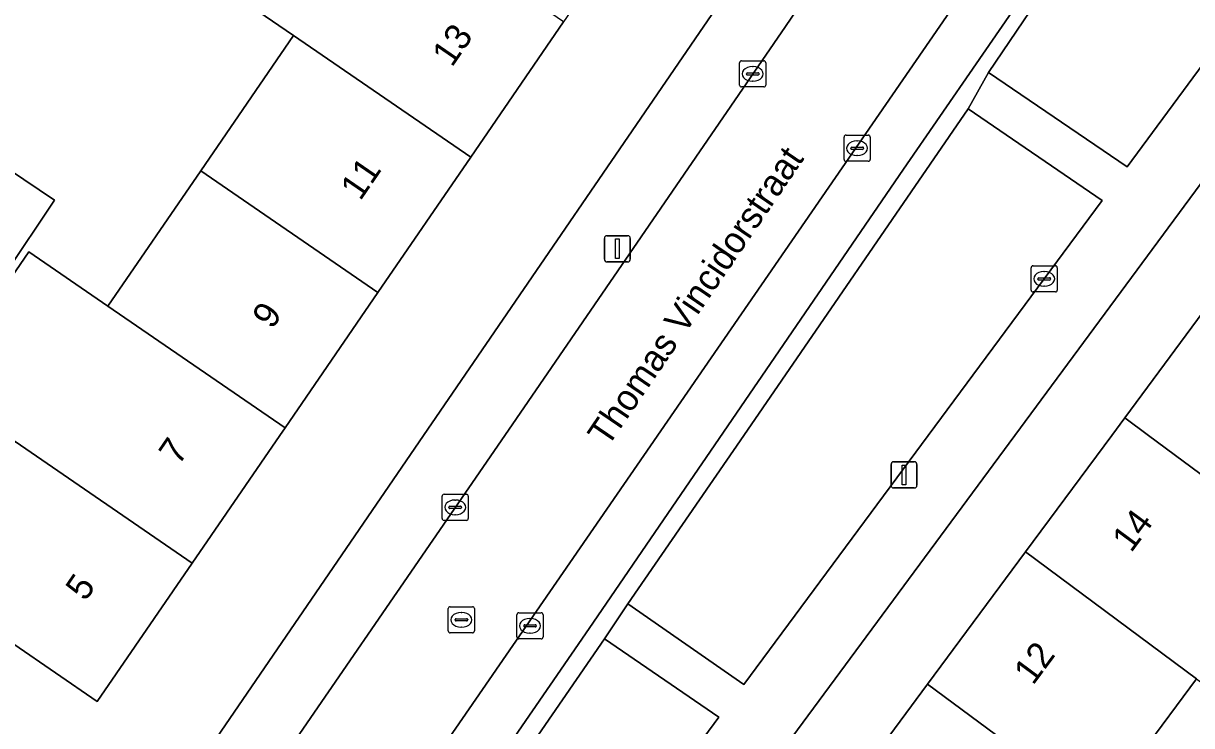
# Model space of a CAD drawing. Extents: x 160023 to 161302, y 384750 to 385707.
# Drawn here: x 160236.91 to 160281.58, y 385238.91 to 385265.74 of the extents above; entities that cross this region are included whole.
import ezdxf

# ---------------------------------------------------------------- set-up
doc = ezdxf.new("R2010")
doc.units = 0
for name, color, linetype in [('IMGEO_Erf', 7, 'Continuous'), ('IMGEO_Groenvoorziening', 7, 'Continuous'), ('IMGEO_Kolk', 7, 'Continuous'), ('IMGEO_Lichtmast', 7, 'Continuous'), ('IMGEO_Openbare_ruimte_label', 7, 'Continuous'), ('IMGEO_Pand', 7, 'Continuous'), ('IMGEO_Pand_nummerreeks', 7, 'Continuous'), ('IMGEO_Parkeervlak_open', 7, 'Continuous'), ('IMGEO_Rijbaan_lokaal_open', 7, 'Continuous'), ('IMGEO_Rioolput', 7, 'Continuous'), ('IMGEO_Voetpad_open', 7, 'Continuous')]:
    doc.layers.add(name, color=color, linetype=linetype)

msp = doc.modelspace()

# ---------------------------------------------------------------- linework, layer by layer
at = {"layer": 'IMGEO_Erf'}
for points in [[(160227.053, 385213.278), (160252.215, 385250), (160275.542, 385284.043), (160273.047, 385285.762), (160271.852, 385286.599), (160268.217, 385281.306), (160264.667, 385276.136), (160261.117, 385270.967), (160257.567, 385265.798), (160254.017, 385260.628), (160250.467, 385255.458), (160246.918, 385250.289), (160246.719, 385250), (160243.368, 385245.119), (160239.734, 385239.828), (160234.941, 385243.119)], [(160233.569, 385251.847), (160237.12, 385257.017), (160240.147, 385254.938), (160243.697, 385260.107), (160247.247, 385265.277), (160244.799, 385266.958), (160248.349, 385272.128)], [(160290.83, 385271.674), (160274.818, 385250), (160238.783, 385201.222)], [(160267.737, 385235.429), (160271.488, 385240.493), (160275.233, 385245.549), (160278.531, 385250), (160279.03, 385250.674), (160282.679, 385255.599)], [(160281.774, 385240.7), (160279.698, 385237.897)]]:
    msp.add_lwpolyline(points, dxfattribs=at)
msp.add_lwpolyline([(160238.103, 385258.985), (160236.224, 385256.188), (160230.893, 385259.769), (160232.772, 385262.566)], close=True, dxfattribs=at)
at = {"layer": 'IMGEO_Groenvoorziening'}
for points in [[(160289.023, 385273.689), (160283.54, 385277.81), (160283.378, 385277.932), (160276.737, 385268.187), (160273.814, 385263.87), (160279.114, 385260.255)], [(160264.465, 385240.48), (160271.515, 385250), (160278.16, 385258.972), (160273.04, 385262.479), (160264.456, 385250), (160260.026, 385243.56)], [(160248.942, 385219.512), (160263.501, 385239.237), (160259.132, 385242.227), (160245.244, 385222.066)]]:
    msp.add_lwpolyline(points, close=True, dxfattribs=at)
at = {"layer": 'IMGEO_Kolk'}
for p, q in [((160264.301, 385263.386), (160264.301, 385264.238)), ((160264.376, 385264.312), (160265.228, 385264.312)), ((160264.789, 385264.092), (160264.814, 385264.092)), ((160265.302, 385264.238), (160265.302, 385263.386)), ((160264.56, 385263.806), (160264.56, 385263.818)), ((160264.998, 385263.769), (160264.6, 385263.769)), ((160264.603, 385263.855), (160265.001, 385263.855)), ((160265.044, 385263.818), (160265.044, 385263.806)), ((160265.228, 385263.312), (160264.376, 385263.312)), ((160264.812, 385263.532), (160264.787, 385263.532)), ((160268.293, 385260.546), (160268.293, 385261.398)), ((160268.368, 385261.472), (160269.22, 385261.472)), ((160269.294, 385261.398), (160269.294, 385260.546)), ((160268.552, 385260.966), (160268.552, 385260.978)), ((160268.99, 385260.929), (160268.592, 385260.929)), ((160268.595, 385261.015), (160268.993, 385261.015)), ((160268.781, 385261.252), (160268.806, 385261.252)), ((160269.036, 385260.978), (160269.036, 385260.966)), ((160269.22, 385260.472), (160268.368, 385260.472)), ((160268.804, 385260.692), (160268.779, 385260.692)), ((160275.52, 385256.48), (160276.372, 385256.48)), ((160275.445, 385255.554), (160275.445, 385256.406)), ((160275.704, 385255.974), (160275.704, 385255.986)), ((160275.747, 385256.023), (160276.145, 385256.023)), ((160275.933, 385256.26), (160275.958, 385256.26)), ((160276.188, 385255.986), (160276.188, 385255.974)), ((160276.446, 385256.406), (160276.446, 385255.554)), ((160276.142, 385255.937), (160275.744, 385255.937)), ((160275.956, 385255.7), (160275.931, 385255.7)), ((160276.372, 385255.48), (160275.52, 385255.48)), ((160252.924, 385246.824), (160252.924, 385247.676)), ((160252.999, 385247.75), (160253.851, 385247.75)), ((160253.412, 385247.53), (160253.437, 385247.53)), ((160253.925, 385247.676), (160253.925, 385246.824)), ((160253.183, 385247.244), (160253.183, 385247.256)), ((160253.621, 385247.207), (160253.223, 385247.207)), ((160253.226, 385247.293), (160253.624, 385247.293)), ((160253.667, 385247.256), (160253.667, 385247.244)), ((160253.851, 385246.75), (160252.999, 385246.75)), ((160253.435, 385246.97), (160253.41, 385246.97)), ((160255.785, 385242.298), (160255.785, 385243.15)), ((160255.86, 385243.224), (160256.712, 385243.224)), ((160256.786, 385243.15), (160256.786, 385242.298)), ((160256.044, 385242.718), (160256.044, 385242.73)), ((160256.482, 385242.681), (160256.084, 385242.681)), ((160256.087, 385242.767), (160256.485, 385242.767)), ((160256.273, 385243.004), (160256.298, 385243.004)), ((160256.528, 385242.73), (160256.528, 385242.718)), ((160256.712, 385242.224), (160255.86, 385242.224)), ((160256.296, 385242.444), (160256.271, 385242.444))]:
    msp.add_line(p, q, dxfattribs=at)
for points in [[(160264.301, 385263.386), (160264.301, 385264.238)], [(160264.376, 385264.312), (160265.228, 385264.312)], [(160265.302, 385264.238), (160265.302, 385263.386)], [(160265.228, 385263.312), (160264.376, 385263.312)], [(160268.293, 385260.546), (160268.293, 385261.398)], [(160268.368, 385261.472), (160269.22, 385261.472)], [(160269.294, 385261.398), (160269.294, 385260.546)], [(160269.22, 385260.472), (160268.368, 385260.472)], [(160275.52, 385256.48), (160276.372, 385256.48)], [(160275.445, 385255.554), (160275.445, 385256.406)], [(160276.446, 385256.406), (160276.446, 385255.554)], [(160276.372, 385255.48), (160275.52, 385255.48)], [(160252.924, 385246.824), (160252.924, 385247.676)], [(160252.999, 385247.75), (160253.851, 385247.75)], [(160253.925, 385247.676), (160253.925, 385246.824)], [(160253.851, 385246.75), (160252.999, 385246.75)], [(160255.785, 385242.298), (160255.785, 385243.15)], [(160255.86, 385243.224), (160256.712, 385243.224)], [(160256.786, 385243.15), (160256.786, 385242.298)], [(160256.712, 385242.224), (160255.86, 385242.224)]]:
    msp.add_lwpolyline(points, dxfattribs=at)
for centre, radius, start, end in [((160264.378, 385264.236), 0.0765, 91.552, 178.448), ((160264.378, 385264.236), 0.0765, 91.552, 178.448), ((160265.226, 385264.236), 0.0765, 1.552, 88.448), ((160265.226, 385264.236), 0.0765, 1.552, 88.448), ((160264.6, 385263.815), 0.0403, 85.8775, 175.7526), ((160264.597, 385263.805), 0.0366, 178.938, 274.7102), ((160265.001, 385263.812), 0.043, 264.8664, 352.4533), ((160265.005, 385263.817), 0.0386, 1.7309, 96.639), ((160264.378, 385263.388), 0.0765, 181.552, 268.448), ((160264.378, 385263.388), 0.0765, 181.552, 268.448), ((160265.226, 385263.388), 0.0765, 271.552, 358.448), ((160265.226, 385263.388), 0.0765, 271.552, 358.448), ((160268.37, 385261.396), 0.0765, 91.552, 178.448), ((160268.37, 385261.396), 0.0765, 91.552, 178.448), ((160269.218, 385261.396), 0.0765, 1.552, 88.448), ((160269.218, 385261.396), 0.0765, 1.552, 88.448), ((160268.592, 385260.975), 0.0403, 85.8775, 175.7526), ((160268.589, 385260.965), 0.0366, 178.938, 274.7102), ((160268.993, 385260.972), 0.043, 264.8664, 352.4533), ((160268.997, 385260.977), 0.0386, 1.7309, 96.639), ((160268.37, 385260.548), 0.0765, 181.552, 268.448), ((160268.37, 385260.548), 0.0765, 181.552, 268.448), ((160269.218, 385260.548), 0.0765, 271.552, 358.448), ((160269.218, 385260.548), 0.0765, 271.552, 358.448), ((160275.522, 385256.404), 0.0765, 91.552, 178.448), ((160275.522, 385256.404), 0.0765, 91.552, 178.448), ((160276.37, 385256.404), 0.0765, 1.552, 88.448), ((160276.37, 385256.404), 0.0765, 1.552, 88.448), ((160275.744, 385255.983), 0.0403, 85.8775, 175.7526), ((160276.149, 385255.985), 0.0386, 1.7309, 96.639), ((160275.522, 385255.556), 0.0765, 181.552, 268.448), ((160275.522, 385255.556), 0.0765, 181.552, 268.448), ((160275.741, 385255.973), 0.0366, 178.938, 274.7102), ((160276.145, 385255.98), 0.043, 264.8664, 352.4533), ((160276.37, 385255.556), 0.0765, 271.552, 358.448), ((160276.37, 385255.556), 0.0765, 271.552, 358.448), ((160253.001, 385247.674), 0.0765, 91.552, 178.448), ((160253.001, 385247.674), 0.0765, 91.552, 178.448), ((160253.849, 385247.674), 0.0765, 1.552, 88.448), ((160253.849, 385247.674), 0.0765, 1.552, 88.448), ((160253.223, 385247.253), 0.0403, 85.8775, 175.7526), ((160253.22, 385247.243), 0.0366, 178.938, 274.7102), ((160253.624, 385247.25), 0.043, 264.8664, 352.4533), ((160253.628, 385247.255), 0.0386, 1.7309, 96.639), ((160253.001, 385246.826), 0.0765, 181.552, 268.448), ((160253.001, 385246.826), 0.0765, 181.552, 268.448), ((160253.849, 385246.826), 0.0765, 271.552, 358.448), ((160253.849, 385246.826), 0.0765, 271.552, 358.448), ((160255.862, 385243.148), 0.0765, 91.552, 178.448), ((160255.862, 385243.148), 0.0765, 91.552, 178.448), ((160256.71, 385243.148), 0.0765, 1.552, 88.448), ((160256.71, 385243.148), 0.0765, 1.552, 88.448), ((160256.084, 385242.727), 0.0403, 85.8775, 175.7526), ((160256.081, 385242.717), 0.0366, 178.938, 274.7102), ((160256.485, 385242.724), 0.043, 264.8664, 352.4533), ((160256.489, 385242.729), 0.0386, 1.7309, 96.639), ((160255.862, 385242.3), 0.0765, 181.552, 268.448), ((160255.862, 385242.3), 0.0765, 181.552, 268.448), ((160256.71, 385242.3), 0.0765, 271.552, 358.448), ((160256.71, 385242.3), 0.0765, 271.552, 358.448)]:
    msp.add_arc(centre, radius, start, end, dxfattribs=at)
for centre, major_axis, ratio, start_param, end_param in [((160264.788, 385263.812), (-0.387, 0.002), 0.722429, 4.712389, 7.853982), ((160264.813, 385263.812), (-0.39, 0.002), 0.717154, 1.570796, 4.712389), ((160268.78, 385260.972), (-0.387, 0.002), 0.722429, 4.712389, 7.853982), ((160268.805, 385260.972), (-0.39, 0.002), 0.717154, 1.570796, 4.712389), ((160275.932, 385255.98), (-0.387, 0.002), 0.722429, 4.712389, 7.853982), ((160275.957, 385255.98), (-0.39, 0.002), 0.717154, 1.570796, 4.712389), ((160253.411, 385247.25), (-0.387, 0.002), 0.722429, 4.712389, 7.853982), ((160253.436, 385247.25), (-0.39, 0.002), 0.717154, 1.570796, 4.712389), ((160256.272, 385242.724), (-0.387, 0.002), 0.722429, 4.712389, 7.853982), ((160256.297, 385242.724), (-0.39, 0.002), 0.717154, 1.570796, 4.712389)]:
    msp.add_ellipse(centre, major_axis=major_axis, ratio=ratio, start_param=start_param, end_param=end_param, dxfattribs=at)
at = {"layer": 'IMGEO_Lichtmast'}
for p, q in [((160259.129, 385256.729), (160259.129, 385257.529)), ((160259.129, 385257.529), (160259.129, 385256.729)), ((160259.229, 385257.629), (160260.019, 385257.629)), ((160260.019, 385257.629), (160259.229, 385257.629)), ((160260.119, 385257.529), (160260.119, 385256.729)), ((160260.119, 385256.729), (160260.119, 385257.529)), ((160260.019, 385256.629), (160259.229, 385256.629)), ((160259.229, 385256.629), (160260.019, 385256.629)), ((160270.09, 385248.092), (160270.09, 385248.892)), ((160270.09, 385248.892), (160270.09, 385248.092)), ((160270.19, 385248.992), (160270.98, 385248.992)), ((160270.98, 385248.992), (160270.19, 385248.992)), ((160271.08, 385248.892), (160271.08, 385248.092)), ((160271.08, 385248.092), (160271.08, 385248.892)), ((160270.98, 385247.992), (160270.19, 385247.992)), ((160270.19, 385247.992), (160270.98, 385247.992))]:
    msp.add_line(p, q, dxfattribs=at)
for points in [[(160259.549, 385257.504), (160259.699, 385257.504), (160259.699, 385256.754), (160259.549, 385256.754), (160259.549, 385257.504)], [(160270.51, 385248.867), (160270.66, 385248.867), (160270.66, 385248.117), (160270.51, 385248.117), (160270.51, 385248.867)]]:
    msp.add_lwpolyline(points, dxfattribs=at)
for centre, start, end in [((160259.229, 385257.529), 90, 180), ((160259.229, 385257.529), 90, 180), ((160260.019, 385257.529), 0, 90), ((160260.019, 385257.529), 360, 90), ((160259.229, 385256.729), 180, 270), ((160259.229, 385256.729), 180, 270), ((160260.019, 385256.729), 270, 0), ((160260.019, 385256.729), 270, 0), ((160270.19, 385248.892), 90, 180), ((160270.19, 385248.892), 90, 180), ((160270.98, 385248.892), 0, 90), ((160270.98, 385248.892), 360, 90), ((160270.19, 385248.092), 180, 270), ((160270.19, 385248.092), 180, 270), ((160270.98, 385248.092), 270, 0), ((160270.98, 385248.092), 270, 0)]:
    msp.add_arc(centre, 0.1, start, end, dxfattribs=at)
at = {"layer": 'IMGEO_Pand'}
for points in [[(160257.567, 385265.798), (160250.797, 385270.447), (160248.349, 385272.128), (160244.799, 385266.958), (160247.247, 385265.277), (160254.017, 385260.628)], [(160250.467, 385255.458), (160254.017, 385260.628), (160247.247, 385265.277), (160243.697, 385260.107)], [(160238.103, 385258.985), (160232.772, 385262.566), (160230.893, 385259.769), (160236.224, 385256.188)], [(160243.697, 385260.107), (160240.147, 385254.938), (160246.918, 385250.289), (160250.467, 385255.458)], [(160246.918, 385250.289), (160240.147, 385254.938), (160237.12, 385257.017), (160233.569, 385251.847), (160236.597, 385249.768), (160243.368, 385245.119), (160246.719, 385250)], [(160289.223, 385250.75), (160282.679, 385255.599), (160279.03, 385250.674), (160279.94, 385250), (160285.582, 385245.821), (160286.453, 385245.175), (160288.086, 385247.38), (160287.208, 385248.03), (160288.667, 385250)], [(160285.548, 385245.775), (160285.582, 385245.821), (160279.94, 385250), (160279.03, 385250.674), (160278.531, 385250), (160275.233, 385245.549), (160281.774, 385240.7), (160282.601, 385240.087), (160284.246, 385242.308), (160283.428, 385242.914)], [(160236.597, 385249.768), (160230.223, 385240.486), (160232.201, 385239.128), (160234.941, 385243.119), (160239.734, 385239.828), (160243.368, 385245.119)], [(160281.774, 385240.7), (160275.233, 385245.549), (160271.488, 385240.493), (160278.008, 385235.663), (160278.848, 385235.04), (160280.516, 385237.291), (160279.698, 385237.897)], [(160278.008, 385235.663), (160271.488, 385240.493), (160267.737, 385235.429), (160274.265, 385230.591), (160275.101, 385229.972), (160276.722, 385232.161), (160275.877, 385232.787), (160277.968, 385235.609)]]:
    msp.add_lwpolyline(points, close=True, dxfattribs=at)
at = {"layer": 'IMGEO_Parkeervlak_open'}
for points in [[(160281.354, 385279.339), (160281.342, 385279.321), (160274.133, 385268.809), (160237.121, 385215.152)], [(160240.882, 385216.735), (160251.376, 385232.207), (160258.548, 385242.626), (160261.715, 385247.262), (160270.57, 385260.175), (160273.341, 385264.193), (160277.715, 385270.535), (160280.777, 385274.991), (160281.411, 385275.98)]]:
    msp.add_lwpolyline(points, dxfattribs=at)
at = {"layer": 'IMGEO_Rijbaan_lokaal_open'}
for points in [[(160289.671, 385300.047), (160275.192, 385279.056), (160273.555, 385276.635), (160266.052, 385265.629), (160255.317, 385250), (160244.457, 385234.203), (160242.319, 385231.091), (160233.518, 385218.28), (160231.382, 385215.171), (160229.193, 385211.984)], [(160232.364, 385208.255), (160237.121, 385215.152), (160274.133, 385268.809)]]:
    msp.add_lwpolyline(points, dxfattribs=at)
at = {"layer": 'IMGEO_Rioolput'}
for p, q in [((160253.161, 385242.528), (160253.161, 385243.38)), ((160253.236, 385243.454), (160254.088, 385243.454)), ((160253.649, 385243.234), (160253.674, 385243.234)), ((160254.162, 385243.38), (160254.162, 385242.528)), ((160253.42, 385242.948), (160253.42, 385242.96)), ((160253.858, 385242.911), (160253.46, 385242.911)), ((160253.463, 385242.997), (160253.861, 385242.997)), ((160253.672, 385242.674), (160253.647, 385242.674)), ((160253.904, 385242.96), (160253.904, 385242.948)), ((160254.088, 385242.454), (160253.236, 385242.454))]:
    msp.add_line(p, q, dxfattribs=at)
for points in [[(160253.161, 385242.528), (160253.161, 385243.38)], [(160253.236, 385243.454), (160254.088, 385243.454)], [(160254.162, 385243.38), (160254.162, 385242.528)], [(160254.088, 385242.454), (160253.236, 385242.454)]]:
    msp.add_lwpolyline(points, dxfattribs=at)
for centre, radius, start, end in [((160253.238, 385243.378), 0.0765, 91.552, 178.448), ((160253.238, 385243.378), 0.0765, 91.552, 178.448), ((160254.086, 385243.378), 0.0765, 1.552, 88.448), ((160254.086, 385243.378), 0.0765, 1.552, 88.448), ((160253.46, 385242.957), 0.0403, 85.8775, 175.7526), ((160253.457, 385242.947), 0.0366, 178.938, 274.7102), ((160253.861, 385242.954), 0.043, 264.8664, 352.4533), ((160253.865, 385242.959), 0.0386, 1.7309, 96.639), ((160253.238, 385242.53), 0.0765, 181.552, 268.448), ((160253.238, 385242.53), 0.0765, 181.552, 268.448), ((160254.086, 385242.53), 0.0765, 271.552, 358.448), ((160254.086, 385242.53), 0.0765, 271.552, 358.448)]:
    msp.add_arc(centre, radius, start, end, dxfattribs=at)
for centre, major_axis, ratio, start_param, end_param in [((160253.648, 385242.954), (-0.387, 0.002), 0.722429, 4.712389, 7.853982), ((160253.673, 385242.954), (-0.39, 0.002), 0.717154, 1.570796, 4.712389)]:
    msp.add_ellipse(centre, major_axis=major_axis, ratio=ratio, start_param=start_param, end_param=end_param, dxfattribs=at)
at = {"layer": 'IMGEO_Voetpad_open'}
for points in [[(160266.052, 385265.629), (160273.555, 385276.635), (160275.192, 385279.056), (160289.671, 385300.047), (160285.654, 385304.118), (160284.805, 385302.938), (160279.695, 385295.488), (160276.078, 385290.196), (160274.095, 385287.295), (160273.889, 385286.993), (160273.047, 385285.762), (160275.542, 385284.043), (160252.215, 385250), (160227.053, 385213.278)], [(160234.684, 385206.643), (160244.303, 385220.626), (160245.244, 385222.066), (160259.132, 385242.227), (160260.026, 385243.56), (160264.456, 385250), (160273.04, 385262.479), (160273.814, 385263.87), (160276.737, 385268.187), (160283.378, 385277.932), (160284.321, 385279.384), (160291.84, 385290.346)], [(160281.411, 385275.98), (160280.777, 385274.991), (160277.715, 385270.535), (160273.341, 385264.193), (160270.57, 385260.175), (160261.715, 385247.262), (160258.548, 385242.626), (160251.376, 385232.207), (160240.882, 385216.735)], [(160289.023, 385273.689), (160279.114, 385260.255), (160273.814, 385263.87), (160273.04, 385262.479), (160278.16, 385258.972), (160271.515, 385250), (160264.465, 385240.48), (160260.026, 385243.56), (160259.132, 385242.227), (160263.501, 385239.237), (160248.942, 385219.512), (160245.244, 385222.066), (160244.303, 385220.626), (160247.978, 385218.199), (160237.404, 385203.972)], [(160238.783, 385201.222), (160274.818, 385250), (160290.83, 385271.674)], [(160229.193, 385211.984), (160231.382, 385215.171), (160230.969, 385215.451), (160233.105, 385218.56), (160233.518, 385218.28), (160242.319, 385231.091), (160241.906, 385231.371), (160244.044, 385234.483), (160244.457, 385234.203), (160255.317, 385250), (160266.052, 385265.629)]]:
    msp.add_lwpolyline(points, dxfattribs=at)

# ---------------------------------------------------------------- texts
at = {"layer": 'IMGEO_Openbare_ruimte_label'}
msp.add_text('Thomas Vincidorstraat', height=1, rotation=55.754, dxfattribs=at).set_placement((160259.256, 385249.52))
at = {"layer": 'IMGEO_Pand_nummerreeks'}
for s, rotation, p in [('13', 55.5196, (160253.299, 385264.034)), ('11', 55.5223, (160249.795, 385258.931)), ('9', 55.5223, (160246.422, 385254.02)), ('7', 55.5196, (160242.853, 385248.823)), ('14', 53.4684, (160279.271, 385245.488)), ('5', 55.5223, (160239.285, 385243.626)), ('12', 53.4684, (160275.519, 385240.423))]:
    msp.add_text(s, height=1, rotation=rotation, dxfattribs=at).set_placement(p)

doc.saveas('drawing.dxf')
